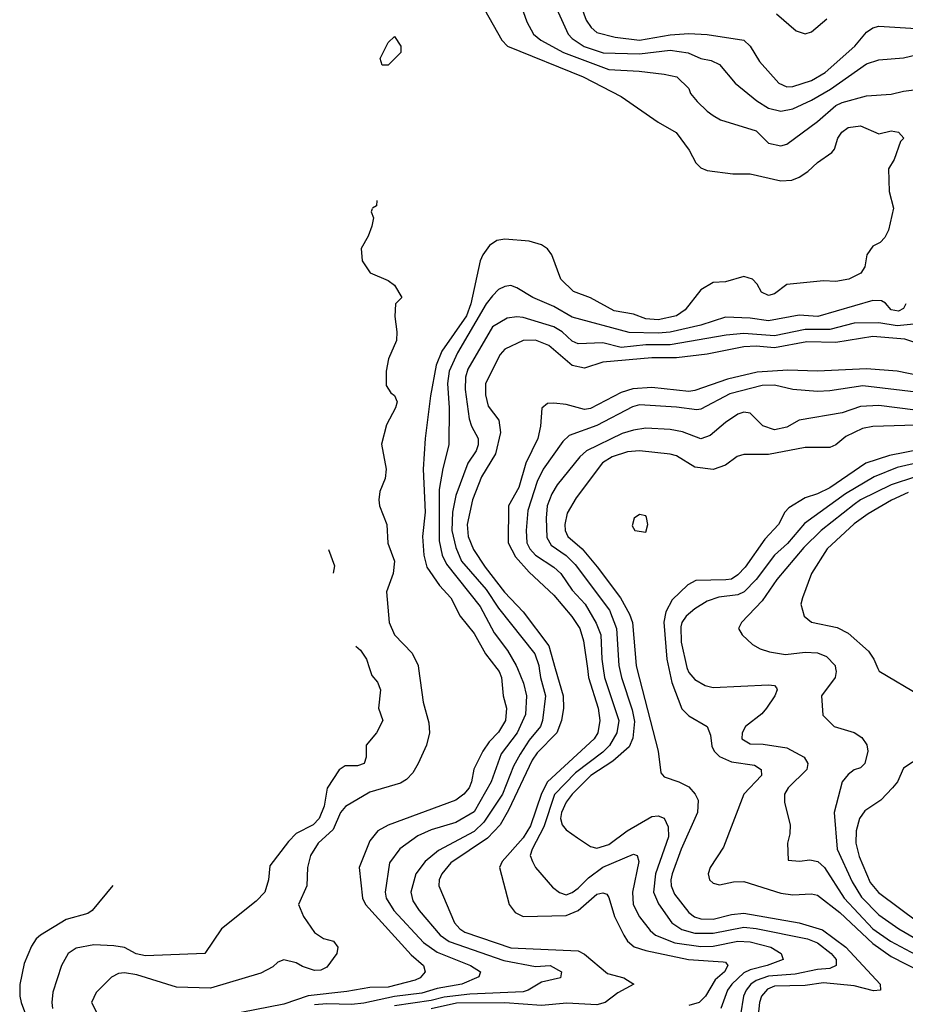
# Model space of a CAD drawing. Header units: inches. Extents: x 1793402 to 1900366, y 320852 to 470679.
# Tile 345 of 604: x 1824628 to 1827516, y 438904 to 442117. Entities that reach past the tile are written whole.
import ezdxf

# ---------------------------------------------------------------- set-up
doc = ezdxf.new("R2010")
doc.units = ezdxf.units.IN
doc.header["$MEASUREMENT"] = 0
doc.layers.add('B8423', color=7, linetype='Continuous')
doc.layers.add('B8424', color=7, linetype='Continuous')

msp = doc.modelspace()

# ---------------------------------------------------------------- linework, layer by layer
at = {"layer": 'B8423', "color": 4}
for points, elevation in [([(1825769, 440000), (1825776.9, 439976.9), (1825795.3, 439955.3), (1825804.7, 439930), (1825798, 439870), (1825812, 439830), (1825792, 439790), (1825758, 439750), (1825758, 439710), (1825752, 439690), (1825730, 439682), (1825690, 439682), (1825670, 439668.7), (1825630.4, 439609.6), (1825621.3, 439550), (1825604.4, 439510), (1825584.9, 439490), (1825530, 439460.9), (1825504.8, 439435.2), (1825444.4, 439355.6), (1825439.3, 439310), (1825427.3, 439270), (1825399.9, 439240.1), (1825286, 439150), (1825232, 439070), (1825038, 439062), (1825008.3, 439068.3), (1824970, 439089.3), (1824934.8, 439094.8), (1824870, 439098), (1824812.7, 439087.3), (1824786.8, 439070), (1824764, 439030), (1824736.8, 438943.2), (1824733.4, 438910), (1824735.5, 438890)], 292), ([(1825929.1, 440000), (1825944, 439890), (1825962, 439822), (1825964.4, 439790), (1825954.4, 439750), (1825928, 439690), (1825910, 439659.3), (1825890, 439637), (1825870, 439625.1), (1825770, 439595.8), (1825690.2, 439549.8), (1825674.9, 439530), (1825650, 439474.5), (1825601.6, 439430), (1825576.3, 439390), (1825566.8, 439350), (1825564.9, 439290), (1825537.3, 439230), (1825554, 439190), (1825590, 439138), (1825618.8, 439118.8), (1825652, 439110), (1825666, 439090), (1825662.8, 439070), (1825630, 439025.1), (1825610, 439015.1), (1825590, 439014.5), (1825550, 439027.3), (1825530, 439039.3), (1825490, 439049.2), (1825470, 439041.2), (1825453.8, 439026.2), (1825414.7, 439005.3), (1825250, 438956.3), (1825140.1, 438960.1), (1825010, 439000.5), (1824970, 439006.3), (1824950, 439004.2), (1824927.3, 438992.7), (1824878, 438942), (1824862, 438910), (1824893.1, 438850)], 296), ([(1826184.2, 440000), (1826192, 439990), (1826199.5, 439970), (1826204.9, 439910), (1826215.8, 439870), (1826212, 439830), (1826190, 439792.3), (1826159.6, 439760.4), (1826138.7, 439730), (1826108.8, 439671.2), (1826102, 439630), (1826093.7, 439610), (1826077.1, 439590), (1826050, 439569.6), (1825830, 439488), (1825796.3, 439470), (1825770, 439437.2), (1825734.9, 439350), (1825746.4, 439250), (1825756.4, 439230), (1825904.8, 439064.8), (1825944.9, 439030), (1825950.6, 439010), (1825934, 438990), (1825917.7, 438982.3), (1825830, 438959.3), (1825770, 438958.5), (1825694.7, 438945.3), (1825568.7, 438931.3), (1825490, 438903.9), (1825350, 438877.3)], 304), ([(1826251.2, 440000), (1826271.4, 439951.4), (1826281.1, 439910), (1826277.4, 439850), (1826250.2, 439789.8), (1826198.9, 439721.1), (1826166, 439630), (1826110, 439532), (1826050, 439496.9), (1825970, 439473.3), (1825926.1, 439453.9), (1825868.3, 439411.7), (1825834.6, 439365.4), (1825820.4, 439270), (1825823.1, 439250), (1825848.5, 439210), (1825945.3, 439105.3), (1825990, 439074.3), (1826098.8, 439030), (1826131.3, 439010), (1826126, 438994), (1826070, 438969.8), (1825990, 438955.3), (1825939.3, 438940.7), (1825850, 438929.1), (1825750, 438907.4), (1825710, 438902.7), (1825630, 438905), (1825590, 438901.6)], 308), ([(1826322.3, 440000), (1826326.3, 439970), (1826342.6, 439910), (1826333.7, 439830), (1826326.7, 439810), (1826290, 439765.6), (1826260, 439720), (1826239, 439681), (1826202.3, 439590), (1826141.7, 439498.3), (1826110, 439468.3), (1825994.5, 439405.5), (1825950.5, 439370), (1825920.4, 439330), (1825903.8, 439270), (1825910, 439241), (1825930.6, 439210), (1825999.3, 439130), (1826028.5, 439108.5), (1826207.1, 439047.1), (1826310, 439027.3), (1826358, 439030), (1826394.8, 439010), (1826392, 438990), (1826330, 438976), (1826286.8, 438950), (1826270, 438944.8), (1826096.5, 438936.5), (1826013, 438927), (1825970, 438915.8), (1825850, 438898.6)], 312), ([(1826374.9, 440000), (1826400.2, 439910), (1826401.7, 439870), (1826394.9, 439830), (1826380.3, 439790), (1826315.8, 439724.2), (1826299, 439701), (1826222.3, 439537.7), (1826194.6, 439490), (1826153.9, 439446.1), (1826034.1, 439365.9), (1826004.9, 439330), (1825996.4, 439310), (1825994.9, 439290), (1826046.7, 439170), (1826063.8, 439150), (1826079.7, 439139.7), (1826230, 439088), (1826450, 439078.4), (1826470, 439068), (1826544.9, 439004.9), (1826598, 438990), (1826631.3, 438970), (1826578.9, 438941.1), (1826538, 438910), (1826510, 438902.4), (1826412.3, 438907.7), (1826330, 438899.7), (1826210, 438908.4), (1826052.4, 438907.6), (1825970, 438889.2)], 316), ([(1826479.6, 440000), (1826483.6, 439970), (1826514.3, 439870), (1826520.3, 439830), (1826513.7, 439790), (1826501.3, 439770), (1826349.1, 439630), (1826330, 439592.3), (1826294.1, 439485.9), (1826270, 439446.6), (1826201.6, 439370), (1826193.4, 439350), (1826224.9, 439230), (1826243.9, 439203.9), (1826270, 439190.5), (1826410, 439193.4), (1826450, 439210.4), (1826510, 439263), (1826530, 439267.3), (1826542.8, 439262.8), (1826550, 439252), (1826568.2, 439190), (1826598, 439130), (1826610.6, 439110), (1826631.7, 439091.7), (1826670, 439079.6), (1826809.7, 439050.3), (1826922.8, 439042.8), (1826930, 439041), (1826937.3, 439030), (1826926.8, 439010), (1826896.3, 438983.7), (1826864.4, 438930), (1826844, 438910), (1826810, 438900.4)], 324), ([(1826531, 440000), (1826535.6, 439970), (1826581.7, 439830), (1826576, 439790), (1826551.7, 439748.3), (1826530, 439726.9), (1826440.7, 439659.3), (1826371.8, 439588.2), (1826337, 439483), (1826299.5, 439410), (1826293.4, 439390), (1826300.7, 439370), (1826310.8, 439350), (1826366.2, 439286.2), (1826388.4, 439268.4), (1826410, 439261.6), (1826430, 439268.5), (1826450, 439283.1), (1826483.7, 439316.3), (1826530, 439351.8), (1826630, 439393.4), (1826642, 439390), (1826647.3, 439370), (1826627.2, 439270), (1826628.7, 439230), (1826649, 439189), (1826684.4, 439144.4), (1826702, 439130), (1826764.8, 439104.8), (1826850, 439092.3), (1826890, 439093.4), (1826970, 439110.2), (1827010, 439107.6), (1827077.3, 439090), (1827111.3, 439070), (1827118, 439050), (1827066, 439030), (1827010, 439016.4), (1826990, 439006.2), (1826950.3, 438970), (1826936, 438950), (1826914.4, 438890)], 328), ([(1826584.3, 440000), (1826590.3, 439970), (1826625.1, 439865.1), (1826632.8, 439827.2), (1826627.7, 439772.3), (1826615.8, 439744.2), (1826562.8, 439697.2), (1826490.3, 439650), (1826430.4, 439590), (1826410, 439563.7), (1826395.3, 439530), (1826392.4, 439510), (1826397.1, 439490), (1826410, 439473.4), (1826446.9, 439446.9), (1826490, 439419.1), (1826510, 439413), (1826550, 439424.9), (1826609.8, 439470.2), (1826690, 439516.3), (1826710, 439518.8), (1826730, 439511), (1826743, 439483), (1826744.4, 439450), (1826701.7, 439330), (1826695.3, 439270), (1826711.6, 439231.6), (1826755.5, 439170), (1826787.5, 439147.5), (1826830, 439136.1), (1826890, 439135.8), (1826990, 439155.8), (1827030, 439151.4), (1827197, 439117), (1827230, 439104.6), (1827274.9, 439070), (1827290.4, 439050), (1827290.6, 439030), (1827270, 439020.7), (1827230, 439017.7), (1827157.4, 439002.6), (1827070, 438995.4), (1827030, 438981.5), (1827012.2, 438970), (1826997, 438950), (1826988.8, 438930), (1826978.9, 438870)], 332), ([(1826640.8, 440000), (1826710.4, 439730), (1826718.8, 439658.8), (1826730, 439646), (1826778, 439630), (1826810, 439613), (1826830.6, 439590), (1826840.5, 439570), (1826838.4, 439530), (1826784.9, 439410), (1826756.5, 439330), (1826751.6, 439310), (1826752.9, 439290), (1826763.8, 439263.8), (1826810, 439203.8), (1826829.2, 439189.2), (1826850, 439183.1), (1826890, 439182), (1826950, 439197.3), (1826990, 439201.3), (1827170, 439170.2), (1827246.8, 439146.8), (1827322.3, 439090), (1827434, 438970), (1827436, 438950), (1827412.7, 438947.3), (1827350, 438964.4), (1827250, 438974), (1827190, 438965.1), (1827090, 438963.5), (1827067, 438953), (1827047.2, 438930), (1827041.1, 438910), (1827032.3, 438827.7)], 336), ([(1826744.7, 440000), (1826754.5, 439954.5), (1826787.8, 439867.8), (1826810, 439844.9), (1826870.5, 439810.5), (1826881.6, 439781.6), (1826885.9, 439745.9), (1826892.7, 439730), (1826910, 439712.7), (1826950, 439694.6), (1827024.7, 439684.7), (1827046.8, 439670), (1827047.3, 439650), (1826990, 439589.2), (1826923, 439417), (1826880.5, 439350), (1826873.4, 439330), (1826877.3, 439310), (1826890, 439299.1), (1826910, 439293.4), (1826956.6, 439303.4), (1826990, 439304.9), (1827110, 439266.7), (1827150, 439260.8), (1827210, 439264.6), (1827230, 439260.3), (1827303.1, 439203.1), (1827410, 439102.4), (1827470, 439059.6), (1827570, 439009)], 344), ([(1826804.7, 440000), (1826810, 439986.8), (1826830, 439964), (1826864.1, 439944.1), (1826890, 439937.3), (1827070, 439946.8), (1827090, 439944.7), (1827096.3, 439936.3), (1827098.8, 439930), (1827090.8, 439910), (1827064, 439870), (1827048.3, 439851.7), (1826994.8, 439810), (1826984, 439790), (1826982.8, 439770), (1827010, 439754), (1827053.2, 439753.2), (1827130, 439740.5), (1827186, 439710), (1827198.8, 439690), (1827194.8, 439670), (1827134.8, 439610), (1827122.8, 439590), (1827122, 439562), (1827141, 439490), (1827139.8, 439460.2), (1827132, 439430), (1827134, 439374), (1827171.1, 439371.1), (1827204.8, 439375.2), (1827230.7, 439370), (1827252.7, 439350), (1827316.5, 439250), (1827410, 439150.3), (1827468.2, 439110), (1827550, 439066.5)], 348), ([(1827289, 440000), (1827290.6, 439990), (1827287.3, 439970), (1827242.8, 439910), (1827247.1, 439847.1), (1827284.7, 439810), (1827350, 439790.6), (1827374.4, 439774.4), (1827390.5, 439750.5), (1827394, 439730), (1827384.7, 439690), (1827370, 439675.3), (1827350, 439669), (1827330, 439654), (1827310.8, 439630), (1827284.9, 439530), (1827294.4, 439410), (1827343.4, 439303.4), (1827373.4, 439253.4), (1827430, 439195.8), (1827495.5, 439150), (1827550, 439118.9)], 352), ([(1827427, 440000), (1827430.9, 439990.9), (1827566.8, 439910)], 356), ([(1827570, 439713.2), (1827510, 439674), (1827490.8, 439630), (1827474.8, 439610), (1827436.3, 439570), (1827384.8, 439535.2), (1827366.7, 439510), (1827356.5, 439470), (1827354.6, 439430), (1827365.9, 439385.9), (1827401.4, 439301.4), (1827429.2, 439269.2), (1827562, 439170)], 356), ([(1824931.7, 439291.8), (1824864, 439210), (1824850, 439200.7), (1824779.9, 439180.1), (1824696, 439130), (1824682.4, 439117.6), (1824666.4, 439093.6), (1824642.9, 439037.1), (1824628.4, 438968.4), (1824628.2, 438930), (1824633, 438910), (1824677.1, 438790)], 288)]:
    msp.add_lwpolyline(points, dxfattribs=dict(at, elevation=elevation))
at = {"layer": 'B8424', "color": 4}
for points, elevation in [([(1826253.4, 442190), (1826282, 442110), (1826304, 442070), (1826327.3, 442050), (1826402, 442010), (1826550, 441954), (1826648.5, 441948.5), (1826730, 441939.3), (1826771.3, 441930), (1826810, 441892), (1826816, 441876), (1826838, 441850), (1826870, 441818), (1826890, 441804.7), (1826914, 441790), (1827030, 441754), (1827070, 441714), (1827110, 441704.9), (1827130, 441710.7), (1827230, 441784.9), (1827290, 441836.4), (1827310, 441846.4), (1827390, 441868), (1827470, 441874), (1827510, 441884), (1827570, 441890.8)], 308), ([(1826362, 442190), (1826417.1, 442070), (1826430, 442055.5), (1826469.3, 442029.3), (1826531.1, 442008.9), (1826650, 442005.2), (1826750, 442018), (1826808.5, 442008.5), (1826850, 441990.7), (1826883.5, 441983.5), (1826910.5, 441970.5), (1826961, 441910), (1827031.9, 441851.9), (1827070, 441828.4), (1827110, 441818.4), (1827150, 441826.4), (1827210, 441854), (1827272, 441890), (1827390, 441972.4), (1827430, 441986.4), (1827510, 441993), (1827570, 442006.7)], 312), ([(1826448.7, 442190), (1826475.8, 442115.8), (1826491.8, 442091.8), (1826510, 442075.5), (1826570, 442060.3), (1826650, 442050.3), (1826750, 442068), (1826810, 442071.4), (1826870, 442068.8), (1826990, 442050.4), (1827010, 442030.8), (1827040.7, 441980.7), (1827104, 441910), (1827130, 441898), (1827150, 441898.4), (1827210, 441918.7), (1827255.4, 441944.6), (1827352, 442030), (1827390, 442076.3), (1827410, 442090.5), (1827430, 442095.5), (1827690, 442079.1)], 316), ([(1826144, 442150), (1826200.7, 442050), (1826218.8, 442030), (1826466, 441930), (1826590, 441866.8), (1826710, 441782), (1826768.6, 441748.6), (1826811.5, 441691.5), (1826833.4, 441650), (1826850, 441633.4), (1826870, 441624.9), (1826954.4, 441614.4), (1827010, 441614), (1827110, 441590.7), (1827146.3, 441593.7), (1827170, 441602.8), (1827198.4, 441621.6), (1827230, 441650.7), (1827276.5, 441683.5), (1827285.2, 441694.8), (1827296, 441730), (1827309.3, 441750), (1827330, 441764.9), (1827370, 441770.4), (1827430, 441744.7), (1827470, 441754), (1827494, 441750), (1827512, 441730), (1827501, 441719), (1827479.6, 441660.4), (1827462, 441630), (1827463.6, 441556.4), (1827478, 441502), (1827462, 441430), (1827450, 441406), (1827434, 441390), (1827410, 441378), (1827391.3, 441350), (1827384.7, 441310), (1827371.3, 441290), (1827332, 441270), (1827290, 441262.7), (1827250, 441265.2), (1827130, 441252.7), (1827090, 441222.7), (1827070, 441217.2), (1827047.3, 441227.3), (1827033.6, 441253.6), (1827018, 441270), (1826990, 441279), (1826930, 441262), (1826890, 441259), (1826850, 441235.3), (1826798, 441170), (1826770.6, 441150), (1826710, 441137.3), (1826670, 441141), (1826630, 441156.2), (1826567, 441167), (1826489.6, 441209.6), (1826434, 441230), (1826392.7, 441270), (1826363.7, 441350), (1826349.6, 441369.6), (1826330, 441382), (1826290, 441394), (1826210, 441400.9), (1826184.1, 441395.9), (1826159.9, 441380.1), (1826138.8, 441350), (1826130.4, 441329.6), (1826099.6, 441190), (1826085.8, 441150), (1826004.8, 441035.2), (1825986.3, 440990), (1825967.9, 440890), (1825950.3, 440750), (1825944.2, 440650), (1825950.2, 440510), (1825941.7, 440430), (1825946, 440370), (1825955.8, 440330), (1825997.1, 440270), (1826034, 440230), (1826064.9, 440170), (1826110, 440113.4), (1826147.2, 440047.2), (1826184.2, 440000)], 304), ([(1827096.4, 442136.4), (1827160.5, 442080.5), (1827190, 442070.4), (1827210, 442077.1), (1827260.6, 442119.4)], 324), ([(1825792.8, 441526.4), (1825792, 441510), (1825778.7, 441502.4)], 296), ([(1825777.4, 441500.2), (1825774, 441490), (1825782, 441470), (1825776.9, 441443.1), (1825764.7, 441410), (1825742, 441370), (1825744.7, 441330), (1825771.1, 441291.1), (1825830, 441266), (1825850, 441251), (1825874, 441210), (1825854, 441190), (1825851.3, 441148.7), (1825858.5, 441098.5), (1825857.3, 441070), (1825830.8, 441010), (1825822.8, 440970), (1825822.8, 440922.8), (1825838.8, 440898.8), (1825850, 440891), (1825859.1, 440870), (1825853.4, 440850), (1825824.7, 440795.3), (1825808.5, 440731.5), (1825823.8, 440650), (1825819.9, 440620.1), (1825802.5, 440577.5), (1825799.1, 440550), (1825801.6, 440530), (1825825.7, 440470), (1825828.6, 440408.6), (1825850.3, 440350), (1825846, 440310), (1825824.9, 440250), (1825833.4, 440150), (1825850.5, 440110), (1825908.2, 440050), (1825927.7, 440010), (1825929.1, 440000)], 296), ([(1827518, 441190), (1827510, 441174), (1827494.3, 441165.7), (1827470, 441169.6), (1827451.7, 441191.7), (1827439.1, 441199.1), (1827410, 441200.7), (1827231.4, 441148.6), (1827170, 441153), (1827070, 441134.7), (1827010, 441143.1), (1826930, 441146.3), (1826850, 441120.4), (1826750, 441097.2), (1826710, 441093.8), (1826616, 441096), (1826430, 441146.3), (1826370, 441180.5), (1826302, 441210), (1826250, 441242), (1826230, 441249), (1826210, 441246), (1826190, 441236), (1826170, 441216), (1826150, 441189.5), (1826056, 441030), (1826029.1, 440970), (1826023.6, 440930), (1826028.7, 440850), (1826028.2, 440730), (1826007.7, 440652.3), (1825996.7, 440583.3), (1825995.9, 440415.9), (1826006, 440370), (1826020.4, 440340.4), (1826130, 440202), (1826175.6, 440115.6), (1826218.7, 440058.7), (1826247, 440010), (1826251.2, 440000)], 308), ([(1827610, 441129.4), (1827490, 441117.4), (1827430, 441127.7), (1827350, 441127.1), (1827270, 441105.6), (1827190, 441105.8), (1827090, 441084.8), (1826990, 441093.3), (1826932.4, 441087.6), (1826750, 441056.1), (1826670, 441055.8), (1826590, 441047.4), (1826530, 441062), (1826450, 441058.7), (1826430, 441067.6), (1826397.8, 441097.8), (1826370, 441114.7), (1826270, 441144.7), (1826250, 441147.6), (1826217.6, 441142.4), (1826170, 441114.5), (1826090, 440976), (1826082, 440950), (1826081.1, 440910), (1826094.4, 440814.4), (1826101.6, 440790), (1826123, 440750), (1826123.8, 440730), (1826116.4, 440710), (1826090.2, 440669.8), (1826050, 440564), (1826040.2, 440510), (1826038, 440450), (1826050, 440394.8), (1826068.9, 440350), (1826150, 440257), (1826190, 440196.4), (1826307.7, 440047.7), (1826320.9, 440010), (1826322.3, 440000)], 312), ([(1827590, 441049.8), (1827514.6, 441074.6), (1827410, 441082.6), (1827290, 441063.5), (1827194.8, 441065.2), (1827090, 441046), (1827030, 441051.8), (1826989.8, 441049.8), (1826870, 441025.7), (1826770, 441013.5), (1826690, 441013.1), (1826530, 440998.9), (1826470, 440979.6), (1826430, 440988), (1826354, 441054), (1826310, 441071.3), (1826270, 441069.6), (1826210, 441042), (1826195.6, 441024.4), (1826147, 440930), (1826146.9, 440893.1), (1826155.6, 440855.6), (1826190.4, 440810), (1826196.4, 440770), (1826179.4, 440700.6), (1826134.7, 440625.3), (1826104.6, 440550), (1826087.6, 440470), (1826090.3, 440430), (1826108.3, 440388.3), (1826145.7, 440330), (1826209.3, 440249.3), (1826270, 440184.4), (1826354, 440074), (1826374.9, 440000)], 316), ([(1827590, 440949.7), (1827490, 440969.7), (1827390, 440977.3), (1827229.7, 440969.7), (1827133.1, 440973.1), (1827033.3, 440966.7), (1826936, 440944), (1826830, 440906.9), (1826810, 440904), (1826690, 440916.4), (1826628.2, 440911.8), (1826590, 440900.5), (1826490, 440848.2), (1826470, 440844.7), (1826410, 440860.7), (1826370, 440865.2), (1826350, 440864), (1826330.8, 440849.2), (1826327, 440790), (1826318, 440750), (1826278.7, 440670), (1826255.6, 440590), (1826222.6, 440530), (1826221.1, 440410), (1826244.6, 440364.6), (1826290, 440314.4), (1826370, 440239.3), (1826429.2, 440169.2), (1826454.9, 440130), (1826467.4, 440090), (1826479.6, 440000)], 324), ([(1827570, 440899.1), (1827377.7, 440922.3), (1827270, 440905.6), (1827230, 440903.6), (1827150, 440909.6), (1827090, 440924), (1827050, 440923.5), (1826944.3, 440895.7), (1826850, 440845.6), (1826836.7, 440843.3), (1826770, 440852.8), (1826650, 440860.5), (1826626.8, 440853.2), (1826510, 440793), (1826419.9, 440760.1), (1826399.5, 440740.5), (1826335.3, 440650), (1826316, 440610), (1826285.1, 440514.9), (1826279.5, 440450), (1826282.6, 440410), (1826292.2, 440390), (1826310.4, 440370), (1826370.5, 440330), (1826392.7, 440310), (1826430, 440254.9), (1826472, 440210), (1826508.1, 440148.1), (1826523.1, 440110), (1826526.5, 440030), (1826531, 440000)], 328), ([(1827550, 440843.1), (1827430, 440857.4), (1827370, 440855.1), (1827310, 440833.6), (1827170.4, 440809.6), (1827130, 440787), (1827090, 440778), (1827051.9, 440791.9), (1827010, 440833.2), (1826990, 440836), (1826970, 440829.2), (1826930, 440802.7), (1826879.5, 440760.5), (1826850, 440749.4), (1826790, 440771.8), (1826750, 440779.6), (1826670, 440783.6), (1826630, 440777.6), (1826593, 440767), (1826476.3, 440710), (1826454.9, 440690), (1826380.5, 440599.5), (1826363.7, 440570), (1826348.8, 440530), (1826345.3, 440490), (1826347.7, 440427.7), (1826361.8, 440401.8), (1826410, 440368.7), (1826439.5, 440339.5), (1826551.7, 440190), (1826574.9, 440130), (1826582.3, 440010), (1826584.3, 440000)], 332), ([(1827550, 440793.5), (1827410, 440789.6), (1827377.2, 440782.8), (1827322.9, 440757.1), (1827290, 440729.4), (1827270, 440720.9), (1827190, 440720.5), (1827070, 440698.4), (1826990, 440698), (1826968.5, 440691.5), (1826930, 440662.7), (1826890, 440649.3), (1826830, 440657), (1826770, 440693.6), (1826750, 440699.6), (1826650, 440709.7), (1826610, 440706.6), (1826560.7, 440690), (1826529.1, 440670.9), (1826443.4, 440556.6), (1826413.3, 440506.7), (1826405.7, 440470), (1826407.2, 440450), (1826415.8, 440430), (1826462, 440390), (1826511.1, 440331.1), (1826587.2, 440230), (1826617, 440177), (1826626.5, 440150), (1826638.3, 440010), (1826640.8, 440000)], 336), ([(1827570, 440715.1), (1827464.8, 440695.2), (1827388, 440670), (1827270, 440589.7), (1827230, 440569.6), (1827190, 440556.2), (1827136.2, 440523.8), (1827123, 440510), (1827103, 440470), (1827058.5, 440421.5), (1826994, 440330), (1826970, 440305.6), (1826950, 440291.6), (1826931.5, 440288.5), (1826833.2, 440286.8), (1826806.8, 440273.2), (1826756.3, 440223.7), (1826735.3, 440184.7), (1826729, 440151), (1826738.3, 440030), (1826744.7, 440000)], 344), ([(1827570, 440673.8), (1827490, 440655.6), (1827415.1, 440624.9), (1827321.6, 440570), (1827187.1, 440472.9), (1827132, 440408), (1827090, 440369.6), (1827030, 440289.6), (1826990.4, 440250), (1826970, 440239.7), (1826907.7, 440232.3), (1826870, 440219.7), (1826830, 440194.7), (1826801.3, 440170), (1826787.2, 440150), (1826784.2, 440135.8), (1826785.8, 440085.8), (1826803.4, 440003.4), (1826804.7, 440000)], 348), ([(1827628.5, 440651.5), (1827470, 440599.2), (1827370.4, 440550), (1827350, 440535.4), (1827242.4, 440450), (1827185.7, 440394.3), (1827097.6, 440290), (1827050, 440220.9), (1826982, 440150), (1826972, 440130), (1826984.7, 440110), (1827018.5, 440078.5), (1827043.4, 440063.4), (1827073.7, 440053.7), (1827125.8, 440045.8), (1827190, 440053), (1827230, 440050.4), (1827259, 440039), (1827287.3, 440010), (1827289, 440000)], 352), ([(1827525.9, 440574.1), (1827471.2, 440548.8), (1827395.6, 440504.4), (1827350, 440471.3), (1827261.6, 440390), (1827210.6, 440309.4), (1827181, 440230), (1827176, 440210), (1827186, 440170), (1827210.5, 440150.5), (1827293.8, 440133.8), (1827330, 440115.5), (1827396.7, 440056.7), (1827414, 440030), (1827427, 440000)], 356), ([(1825634.8, 440388), (1825654.4, 440334.4), (1825650.4, 440311.3)], 292), ([(1825724.4, 440072.1), (1825739.8, 440059.8), (1825758.8, 440030), (1825769, 440000)], 292)]:
    msp.add_lwpolyline(points, dxfattribs=dict(at, elevation=elevation))
for points, elevation in [([(1825810, 441968), (1825804, 441990), (1825830, 442042), (1825850, 442062), (1825871.3, 442030), (1825871, 442010), (1825830, 441968)], 296), ([(1826650, 440502), (1826632, 440490), (1826625.4, 440465.4), (1826634, 440450), (1826670, 440444.7), (1826677.2, 440470), (1826672.5, 440492.5), (1826670, 440498)], 344)]:
    msp.add_lwpolyline(points, close=True, dxfattribs=dict(at, elevation=elevation))

doc.saveas('drawing.dxf')
